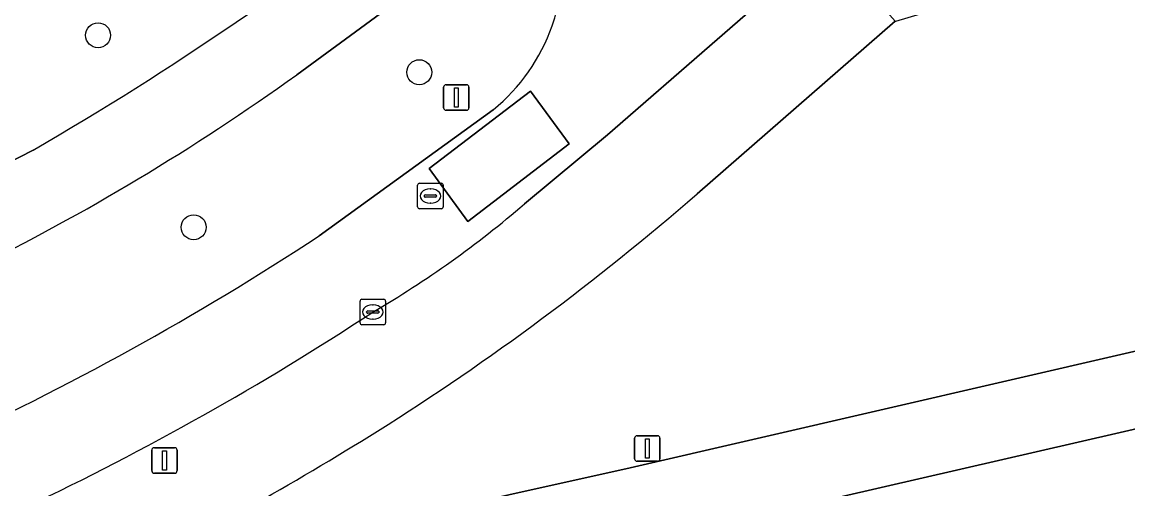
# Model space of a CAD drawing. Extents: x 155275 to 156265, y 382654 to 383635.
# Drawn here: x 155911.58 to 155954.85, y 383201.09 to 383219.38 of the extents above; entities that cross this region are included whole.
import ezdxf

# ---------------------------------------------------------------- set-up
doc = ezdxf.new("R2010")
doc.units = 0
for name, color, linetype in [('IMGEO_Berm_groen', 7, 'Continuous'), ('IMGEO_Boom', 7, 'Continuous'), ('IMGEO_Erf', 7, 'Continuous'), ('IMGEO_Fietspad_gesloten', 7, 'Continuous'), ('IMGEO_Groenvoorziening', 7, 'Continuous'), ('IMGEO_Kolk', 7, 'Continuous'), ('IMGEO_Lichtmast', 7, 'Continuous'), ('IMGEO_Rijbaan_lokaal_gesloten', 7, 'Continuous'), ('IMGEO_Rijbaan_lokaal_open', 7, 'Continuous'), ('IMGEO_Rioolput', 7, 'Continuous'), ('IMGEO_Verkeersbordpaal', 7, 'Continuous'), ('IMGEO_Voetpad_open', 7, 'Continuous')]:
    doc.layers.add(name, color=color, linetype=linetype)

msp = doc.modelspace()

# ---------------------------------------------------------------- linework, layer by layer
at = {"layer": 'IMGEO_Berm_groen'}
for points in [[(155931.706, 383224.422), (155928.294, 383221.696), (155922.337, 383217.318)], [(155923.204, 383211.003), (155930.017, 383215.949)], [(155907.667, 383212.145), (155912.015, 383214.362)]]:
    msp.add_lwpolyline(points, dxfattribs=at)
for centre, radius, start, end in [((155861.082, 383305.048), 98.789, 294.41642, 306.71534), ((155848.176, 383324.271), 127.103, 300.1495, 308.62047), ((155926.636, 383221.148), 6.004, 341.4382, 6.1279), ((155925.308, 383221.713), 7.442, 309.248, 340.5718), ((155868.783, 383292.073), 91.958, 296.3586, 305.61789), ((155861.262, 383305.255), 112.784, 294.56989, 303.31274)]:
    msp.add_arc(centre, radius, start, end, dxfattribs=at)
at = {"layer": 'IMGEO_Boom'}
for centre in [(155914.556, 383218.866), (155927.124, 383217.417), (155918.296, 383211.344)]:
    msp.add_circle(centre, 0.489, dxfattribs=at)
at = {"layer": 'IMGEO_Erf'}
msp.add_lwpolyline([(155960.614, 383204.698), (155940.605, 383200.092), (155945.079, 383193.489), (155947.638, 383195.2), (155951.129, 383190.043), (155948.816, 383188.478), (155951.015, 383185.224), (155950.77, 383185.071), (155957.88, 383174.458)], dxfattribs=at)
at = {"layer": 'IMGEO_Fietspad_gesloten'}
for points in [[(155922.337, 383217.318), (155928.294, 383221.696), (155931.706, 383224.422), (155929.462, 383226.555), (155927.509, 383224.965)], [(155912.015, 383214.362), (155907.667, 383212.145)]]:
    msp.add_lwpolyline(points, dxfattribs=at)
for centre, radius, start, end in [((155848.176, 383324.271), 127.103, 300.1495, 308.62047), ((155868.783, 383292.073), 91.958, 296.3586, 305.61789)]:
    msp.add_arc(centre, radius, start, end, dxfattribs=at)
at = {"layer": 'IMGEO_Groenvoorziening'}
for points in [[(156023.36, 383224.089), (155980.655, 383234.237), (155973.687, 383228.128), (155972.935, 383227.477), (155971.608, 383226.517), (155969.345, 383225.156), (155967.202, 383224.125), (155965.202, 383224.063), (155963.804, 383224.733), (155961.497, 383224.109), (155945.756, 383219.407), (155945.748, 383219.416), (155937.992, 383212.647)], [(155915.165, 383197.515), (155915.254, 383197.357), (155916.517, 383197.656), (155916.505, 383197.707), (155935.37, 383201.918), (155959.882, 383207.591), (155960.153, 383207.493), (155960.416, 383208.185), (156074.969, 383166.382), (156097.306, 383158.199), (156098.116, 383157.903), (156104.326, 383168.89), (156099.749, 383170.562), (156086.775, 383175.284), (156088.055, 383177.478), (156078.545, 383182.064), (156077.94, 383188.095), (156077.579, 383193.105)]]:
    msp.add_lwpolyline(points, dxfattribs=at)
for centre, radius, start, end in [((155871.36, 383289.268), 101.541, 302.21383, 311.01095), ((155851.168, 383322.647), 140.547, 297.08697, 301.92476)]:
    msp.add_arc(centre, radius, start, end, dxfattribs=at)
at = {"layer": 'IMGEO_Kolk'}
for p, q in [((155924.805, 383207.595), (155924.805, 383208.447)), ((155924.88, 383208.521), (155925.732, 383208.521)), ((155925.293, 383208.301), (155925.318, 383208.301)), ((155925.806, 383208.447), (155925.806, 383207.595)), ((155925.064, 383208.015), (155925.064, 383208.027)), ((155925.502, 383207.978), (155925.104, 383207.978)), ((155925.107, 383208.064), (155925.505, 383208.064)), ((155925.316, 383207.741), (155925.291, 383207.741)), ((155925.548, 383208.027), (155925.548, 383208.015)), ((155925.732, 383207.521), (155924.88, 383207.521))]:
    msp.add_line(p, q, dxfattribs=at)
for points in [[(155924.805, 383207.595), (155924.805, 383208.447)], [(155924.88, 383208.521), (155925.732, 383208.521)], [(155925.806, 383208.447), (155925.806, 383207.595)], [(155925.732, 383207.521), (155924.88, 383207.521)]]:
    msp.add_lwpolyline(points, dxfattribs=at)
for centre, radius, start, end in [((155924.882, 383208.445), 0.0765, 91.552, 178.448), ((155924.882, 383208.445), 0.0765, 91.552, 178.448), ((155925.73, 383208.445), 0.0765, 1.552, 88.448), ((155925.73, 383208.445), 0.0765, 1.552, 88.448), ((155925.104, 383208.024), 0.0403, 85.8775, 175.7526), ((155925.101, 383208.014), 0.0366, 178.938, 274.7102), ((155925.505, 383208.021), 0.043, 264.8664, 352.4533), ((155925.509, 383208.026), 0.0386, 1.7309, 96.639), ((155924.882, 383207.597), 0.0765, 181.552, 268.448), ((155924.882, 383207.597), 0.0765, 181.552, 268.448), ((155925.73, 383207.597), 0.0765, 271.552, 358.448), ((155925.73, 383207.597), 0.0765, 271.552, 358.448)]:
    msp.add_arc(centre, radius, start, end, dxfattribs=at)
for centre, major_axis, ratio, start_param, end_param in [((155925.292, 383208.021), (-0.387, 0.002), 0.722429, 4.712389, 7.853982), ((155925.317, 383208.021), (-0.39, 0.002), 0.717154, 1.570796, 4.712389)]:
    msp.add_ellipse(centre, major_axis=major_axis, ratio=ratio, start_param=start_param, end_param=end_param, dxfattribs=at)
at = {"layer": 'IMGEO_Lichtmast'}
for p, q in [((155935.548, 383202.275), (155935.548, 383203.075)), ((155935.548, 383203.075), (155935.548, 383202.275)), ((155935.648, 383203.175), (155936.438, 383203.175)), ((155936.438, 383203.175), (155935.648, 383203.175)), ((155936.538, 383203.075), (155936.538, 383202.275)), ((155936.538, 383202.275), (155936.538, 383203.075)), ((155916.657, 383201.807), (155916.657, 383202.607)), ((155916.657, 383202.607), (155916.657, 383201.807)), ((155916.757, 383202.707), (155917.547, 383202.707)), ((155917.547, 383202.707), (155916.757, 383202.707)), ((155917.647, 383202.607), (155917.647, 383201.807)), ((155917.647, 383201.807), (155917.647, 383202.607)), ((155936.438, 383202.175), (155935.648, 383202.175)), ((155935.648, 383202.175), (155936.438, 383202.175)), ((155917.547, 383201.707), (155916.757, 383201.707)), ((155916.757, 383201.707), (155917.547, 383201.707))]:
    msp.add_line(p, q, dxfattribs=at)
for points in [[(155935.968, 383203.05), (155936.118, 383203.05), (155936.118, 383202.3), (155935.968, 383202.3), (155935.968, 383203.05)], [(155917.077, 383202.582), (155917.227, 383202.582), (155917.227, 383201.832), (155917.077, 383201.832), (155917.077, 383202.582)]]:
    msp.add_lwpolyline(points, dxfattribs=at)
for centre, start, end in [((155935.648, 383203.075), 90, 180), ((155935.648, 383203.075), 90, 180), ((155936.438, 383203.075), 0, 90), ((155936.438, 383203.075), 360, 90), ((155916.757, 383202.607), 90, 180), ((155916.757, 383202.607), 90, 180), ((155917.547, 383202.607), 0, 90), ((155917.547, 383202.607), 360, 90), ((155935.648, 383202.275), 180, 270), ((155935.648, 383202.275), 180, 270), ((155936.438, 383202.275), 270, 0), ((155936.438, 383202.275), 270, 0), ((155916.757, 383201.807), 180, 270), ((155916.757, 383201.807), 180, 270), ((155917.547, 383201.807), 270, 0), ((155917.547, 383201.807), 270, 0)]:
    msp.add_arc(centre, 0.1, start, end, dxfattribs=at)
at = {"layer": 'IMGEO_Rijbaan_lokaal_gesloten'}
for points in [[(155931.235, 383212.255), (155934.492, 383214.969), (155943.067, 383222.447), (156014.334, 383284.597), (156016.28, 383286.278), (156019.756, 383289.346), (156027.362, 383295.937)], [(155930.017, 383215.949), (155923.204, 383211.003)]]:
    msp.add_lwpolyline(points, dxfattribs=at)
msp.add_lwpolyline([(155932.982, 383214.605), (155929.021, 383211.57), (155927.51, 383213.641), (155931.476, 383216.672)], close=True, dxfattribs=at)
for centre, radius, start, end in [((155861.082, 383305.048), 98.789, 294.41642, 306.71534), ((155926.636, 383221.148), 6.004, 341.4382, 6.1279), ((155925.308, 383221.713), 7.442, 309.248, 340.5718), ((155905.468, 383242.069), 39.405, 300.227, 310.8355), ((155861.262, 383305.255), 112.784, 294.56989, 303.31274), ((155862.963, 383302.856), 113.492, 295.45386, 303.32018)]:
    msp.add_arc(centre, radius, start, end, dxfattribs=at)
at = {"layer": 'IMGEO_Rijbaan_lokaal_open'}
msp.add_lwpolyline([(155929.021, 383211.57), (155932.982, 383214.605), (155931.476, 383216.672), (155927.51, 383213.641)], close=True, dxfattribs=at)
at = {"layer": 'IMGEO_Rioolput'}
for p, q in [((155927.059, 383212.14), (155927.059, 383212.992)), ((155927.134, 383213.066), (155927.986, 383213.066)), ((155928.06, 383212.992), (155928.06, 383212.14)), ((155927.318, 383212.56), (155927.318, 383212.572)), ((155927.756, 383212.523), (155927.358, 383212.523)), ((155927.361, 383212.609), (155927.759, 383212.609)), ((155927.547, 383212.846), (155927.572, 383212.846)), ((155927.802, 383212.572), (155927.802, 383212.56)), ((155927.986, 383212.066), (155927.134, 383212.066)), ((155927.57, 383212.286), (155927.545, 383212.286))]:
    msp.add_line(p, q, dxfattribs=at)
for points in [[(155927.059, 383212.14), (155927.059, 383212.992)], [(155927.134, 383213.066), (155927.986, 383213.066)], [(155928.06, 383212.992), (155928.06, 383212.14)], [(155927.986, 383212.066), (155927.134, 383212.066)]]:
    msp.add_lwpolyline(points, dxfattribs=at)
for centre, radius, start, end in [((155927.136, 383212.99), 0.0765, 91.552, 178.448), ((155927.136, 383212.99), 0.0765, 91.552, 178.448), ((155927.984, 383212.99), 0.0765, 1.552, 88.448), ((155927.984, 383212.99), 0.0765, 1.552, 88.448), ((155927.358, 383212.569), 0.0403, 85.8775, 175.7526), ((155927.355, 383212.559), 0.0366, 178.938, 274.7102), ((155927.759, 383212.566), 0.043, 264.8664, 352.4533), ((155927.763, 383212.571), 0.0386, 1.7309, 96.639), ((155927.136, 383212.142), 0.0765, 181.552, 268.448), ((155927.136, 383212.142), 0.0765, 181.552, 268.448), ((155927.984, 383212.142), 0.0765, 271.552, 358.448), ((155927.984, 383212.142), 0.0765, 271.552, 358.448)]:
    msp.add_arc(centre, radius, start, end, dxfattribs=at)
for centre, major_axis, ratio, start_param, end_param in [((155927.546, 383212.566), (-0.387, 0.002), 0.722429, 4.712389, 7.853982), ((155927.571, 383212.566), (-0.39, 0.002), 0.717154, 1.570796, 4.712389)]:
    msp.add_ellipse(centre, major_axis=major_axis, ratio=ratio, start_param=start_param, end_param=end_param, dxfattribs=at)
at = {"layer": 'IMGEO_Verkeersbordpaal'}
for p, q in [((155928.076, 383216.027), (155928.076, 383216.827)), ((155928.076, 383216.827), (155928.076, 383216.027)), ((155928.176, 383216.927), (155928.966, 383216.927)), ((155928.966, 383216.927), (155928.176, 383216.927)), ((155929.066, 383216.827), (155929.066, 383216.027)), ((155929.066, 383216.027), (155929.066, 383216.827)), ((155928.966, 383215.927), (155928.176, 383215.927)), ((155928.176, 383215.927), (155928.966, 383215.927))]:
    msp.add_line(p, q, dxfattribs=at)
msp.add_lwpolyline([(155928.496, 383216.802), (155928.646, 383216.802), (155928.646, 383216.052), (155928.496, 383216.052), (155928.496, 383216.802)], dxfattribs=at)
for centre, start, end in [((155928.176, 383216.827), 90, 180), ((155928.176, 383216.827), 90, 180), ((155928.966, 383216.827), 0, 90), ((155928.966, 383216.827), 360, 90), ((155928.176, 383216.027), 180, 270), ((155928.176, 383216.027), 180, 270), ((155928.966, 383216.027), 270, 0), ((155928.966, 383216.027), 270, 0)]:
    msp.add_arc(centre, 0.1, start, end, dxfattribs=at)
at = {"layer": 'IMGEO_Voetpad_open'}
for points in [[(155945.748, 383219.416), (155943.067, 383222.447), (155934.492, 383214.969), (155931.235, 383212.255)], [(155937.992, 383212.647), (155945.748, 383219.416)], [(156097.818, 383157.376), (156074.766, 383165.893), (156065.383, 383169.298), (156037.858, 383179.351), (155960.153, 383207.493), (155959.882, 383207.591), (155935.37, 383201.918), (155916.505, 383197.707), (155916.517, 383197.656), (155917.181, 383194.714), (155918.996, 383195.114), (155926.763, 383196.906), (155932.885, 383198.296), (155932.881, 383198.314), (155933.038, 383198.35), (155940.605, 383200.092), (155960.614, 383204.698), (156024.49, 383181.551), (156026.054, 383180.984), (156030.088, 383179.523), (156036.634, 383177.153), (156074.168, 383163.435), (156101.596, 383153.469)]]:
    msp.add_lwpolyline(points, dxfattribs=at)
for centre, radius, start, end in [((155871.36, 383289.268), 101.541, 302.21383, 311.01095), ((155905.468, 383242.069), 39.405, 300.227, 310.8355), ((155862.963, 383302.856), 113.492, 295.45386, 303.32018), ((155851.168, 383322.647), 140.547, 297.08697, 301.92476)]:
    msp.add_arc(centre, radius, start, end, dxfattribs=at)

doc.saveas('drawing.dxf')
